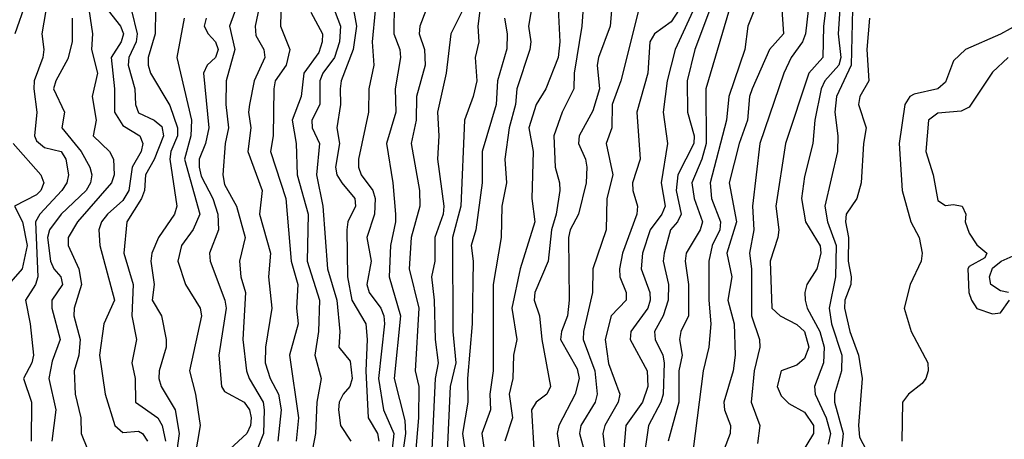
# Model space of a CAD drawing. Header units: metres. Extents: x -51132 to -49532, y -231222 to -229437.
# Tile 338 of 656: x -50965 to -50902, y -229578 to -229551. Entities that reach past the tile are written whole.
import ezdxf

# ---------------------------------------------------------------- set-up
doc = ezdxf.new("R2010")
doc.units = ezdxf.units.M
for name, color, linetype in [('CONTOUR_HALF', 8, 'Continuous'), ('CONTOUR_INDEX', 1, 'Continuous'), ('CONTOUR_INTER', 3, 'Continuous')]:
    doc.layers.add(name, color=color, linetype=linetype)

msp = doc.modelspace()

# ---------------------------------------------------------------- linework, layer by layer
at = {"layer": 'CONTOUR_HALF'}
for points, elevation in [([(-50912.136, -229547.759), (-50912.432, -229552.259), (-50912.271, -229553.759), (-50912.389, -229554.259), (-50913.293, -229555.259), (-50913.509, -229555.759), (-50913.926, -229557.759), (-50914.044, -229559.259), (-50914.58, -229561.35), (-50914.785, -229562.759), (-50914.516, -229564.259), (-50913.58, -229565.782), (-50913.544, -229566.259), (-50913.787, -229567.259), (-50914.425, -229568.259), (-50914.565, -229568.759), (-50914.541, -229569.259), (-50914.415, -229569.759), (-50913.599, -229571.259), (-50913.321, -229572.259), (-50913.368, -229573.259), (-50913.955, -229574.759), (-50913.91, -229575.259), (-50913.195, -229576.759), (-50912.923, -229577.759), (-50913.08, -229578.436)], 9.5), ([(-50930.348, -229549.759), (-50930.184, -229552.759), (-50930.294, -229553.759), (-50931.084, -229555.759), (-50931.701, -229556.759), (-50932.164, -229558.259), (-50931.887, -229559.759), (-50931.981, -229562.759), (-50931.798, -229564.259), (-50932.731, -229567.259), (-50933.259, -229569.759), (-50932.939, -229571.759), (-50933.143, -229572.759), (-50933.2, -229574.259), (-50933.429, -229575.259), (-50933.221, -229576.759), (-50933.713, -229578.259)], 15.5), ([(-50917.413, -229549.759), (-50918.209, -229551.759), (-50918.386, -229553.259), (-50919.406, -229556.259), (-50919.564, -229557.759), (-50920.609, -229561.759), (-50920.509, -229562.759), (-50919.938, -229564.259), (-50919.988, -229564.759), (-50920.476, -229565.759), (-50920.691, -229566.759), (-50920.697, -229569.259), (-50920.568, -229570.759), (-50920.691, -229572.259), (-50921.047, -229573.759), (-50921.689, -229578.759)], 11.5), ([(-50964.263, -229550.259), (-50964.966, -229552.259)], 26.5), ([(-50949.318, -229550.259), (-50949.639, -229551.759), (-50949.58, -229552.349), (-50949.078, -229553.259), (-50949.019, -229553.759), (-50949.698, -229555.259), (-50950.003, -229556.759), (-50950.062, -229557.259), (-50949.906, -229558.259), (-50950.092, -229559.759), (-50949.195, -229562.259), (-50949.345, -229563.759), (-50948.646, -229566.259), (-50948.773, -229567.759), (-50948.574, -229569.759), (-50948.969, -229572.259), (-50948.986, -229573.259), (-50948.672, -229574.259), (-50948.142, -229575.259), (-50947.963, -229576.259), (-50948.188, -229578.259)], 21.5), ([(-50943.448, -229550.259), (-50943.175, -229551.759), (-50943.385, -229553.259), (-50944.149, -229555.259), (-50944.209, -229555.759), (-50944.183, -229556.759), (-50944.424, -229558.259), (-50944.241, -229559.259), (-50944.506, -229560.759), (-50944.411, -229561.259), (-50944.107, -229561.759), (-50943.277, -229562.759), (-50943.231, -229563.259), (-50943.71, -229564.259), (-50943.79, -229564.759), (-50943.743, -229567.759), (-50943.455, -229569.259), (-50942.563, -229570.759), (-50942.486, -229571.759), (-50942.573, -229573.759), (-50942.419, -229576.759), (-50941.829, -229577.759), (-50941.749, -229578.259)], 19.5), ([(-50940.754, -229550.259), (-50940.784, -229552.259), (-50940.398, -229553.259), (-50940.362, -229553.759), (-50940.706, -229555.759), (-50940.664, -229557.259), (-50941.259, -229559.259), (-50940.857, -229561.759), (-50940.686, -229563.759), (-50940.679, -229564.259), (-50940.99, -229565.759), (-50941.079, -229567.759), (-50940.351, -229570.259), (-50940.766, -229574.259), (-50940.08, -229576.938), (-50940.031, -229577.759), (-50940.248, -229579.259)], 18.5), ([(-50926.863, -229550.259), (-50926.991, -229551.759), (-50927.733, -229553.759), (-50927.803, -229554.259), (-50927.669, -229555.759), (-50928.08, -229557.171), (-50928.97, -229558.759), (-50928.994, -229559.259), (-50928.549, -229560.259), (-50928.473, -229560.759), (-50928.522, -229561.759), (-50928.996, -229563.759), (-50929.526, -229564.759), (-50929.641, -229565.259), (-50929.592, -229569.259), (-50929.698, -229570.259), (-50930.084, -229571.259), (-50930.141, -229571.759), (-50929.08, -229573.634), (-50928.958, -229574.259), (-50929.224, -229575.259), (-50930.267, -229577.259), (-50930.367, -229577.759), (-50930.221, -229578.759)], 14.5), ([(-50920.461, -229550.259), (-50921.583, -229553.259), (-50922.071, -229555.259), (-50922.052, -229557.259), (-50921.633, -229558.759), (-50921.64, -229559.259), (-50922.657, -229561.259), (-50922.774, -229562.259), (-50922.452, -229563.759), (-50922.685, -229564.259), (-50923.136, -229564.759), (-50923.537, -229566.259), (-50923.61, -229566.759), (-50923.265, -229568.259), (-50923.277, -229569.259), (-50923.592, -229570.259), (-50924.149, -229571.259), (-50924.101, -229571.759), (-50923.62, -229572.759), (-50923.541, -229573.259), (-50923.608, -229575.259), (-50923.748, -229575.759), (-50924.537, -229577.259), (-50924.901, -229579.759)], 12.5), ([(-50961.308, -229551.259), (-50961.316, -229552.759), (-50961.58, -229553.847), (-50962.356, -229555.259), (-50962.508, -229555.759), (-50961.805, -229557.259), (-50961.976, -229558.259), (-50960.741, -229559.759), (-50960.184, -229560.759), (-50960.043, -229561.259), (-50960.142, -229561.759), (-50960.416, -229562.259), (-50962.009, -229563.759), (-50962.748, -229564.759), (-50962.876, -229565.259), (-50962.693, -229566.759), (-50962.487, -229567.259), (-50962.033, -229567.759), (-50961.929, -229568.259), (-50962.601, -229569.259), (-50962.602, -229569.759), (-50962.065, -229571.759), (-50962.58, -229573.153), (-50962.8, -229574.259), (-50962.354, -229576.259), (-50962.611, -229578.259)], 25.5), ([(-50959.019, -229550.759), (-50958.215, -229551.759), (-50958.027, -229552.259), (-50958.174, -229552.759), (-50958.828, -229553.759), (-50958.607, -229555.759), (-50958.603, -229557.259), (-50958.08, -229558.105), (-50957, -229558.759), (-50956.791, -229559.259), (-50956.901, -229559.759), (-50957.481, -229560.759), (-50957.701, -229562.259), (-50958.08, -229562.888), (-50959.049, -229563.759), (-50959.426, -229564.259), (-50959.601, -229564.759), (-50959.549, -229565.759), (-50958.614, -229569.259), (-50959.29, -229570.759), (-50959.573, -229572.759), (-50959.192, -229575.259), (-50958.592, -229577.259), (-50958.08, -229577.692), (-50957.08, -229577.62), (-50956.827, -229577.759), (-50956.511, -229578.259)], 24.5), ([(-50955.989, -229550.759), (-50956.007, -229552.259), (-50956.46, -229553.759), (-50956.465, -229554.259), (-50956.307, -229554.759), (-50955.08, -229556.836), (-50954.588, -229558.259), (-50954.589, -229558.759), (-50955.014, -229559.759), (-50955.07, -229560.259), (-50954.639, -229563.259), (-50954.782, -229563.759), (-50955.806, -229565.259), (-50956.23, -229566.259), (-50956.294, -229566.759), (-50956.081, -229568.259), (-50956.198, -229569.259), (-50955.599, -229570.259), (-50955.304, -229571.759), (-50955.314, -229572.259), (-50955.762, -229573.759), (-50955.783, -229574.259), (-50955.63, -229574.759), (-50954.738, -229576.259), (-50954.491, -229577.759), (-50954.83, -229580.259)], 23.5), ([(-50952.765, -229551.259), (-50952.881, -229551.759), (-50952.636, -229552.259), (-50952.164, -229552.759), (-50951.997, -229553.259), (-50952.171, -229553.759), (-50952.687, -229554.259), (-50952.929, -229554.759), (-50952.596, -229558.259), (-50952.798, -229559.259), (-50953.196, -229560.259), (-50953.214, -229560.759), (-50953.08, -229561.344), (-50952.335, -229562.759), (-50952.017, -229563.759), (-50951.982, -229564.759), (-50952.537, -229566.259), (-50952.5, -229566.759), (-50951.561, -229569.259), (-50951.491, -229569.759), (-50951.946, -229572.759), (-50951.781, -229574.759), (-50951.58, -229575.077), (-50950.341, -229575.759), (-50949.993, -229576.259), (-50949.894, -229576.759), (-50949.921, -229577.259), (-50950.154, -229577.759), (-50951.778, -229579.259)], 22.5), ([(-50946.08, -229550.862), (-50945.337, -229552.259), (-50945.348, -229552.759), (-50945.58, -229553.444), (-50946.532, -229554.759), (-50946.694, -229556.259), (-50947.27, -229557.759), (-50947.013, -229559.259), (-50946.943, -229561.259), (-50946.259, -229563.759), (-50946.311, -229566.759), (-50945.537, -229569.259), (-50945.593, -229571.259), (-50945.825, -229572.759), (-50945.423, -229574.259), (-50945.7, -229575.759), (-50945.779, -229577.759), (-50946.161, -229579.759)], 20.5), ([(-50936.408, -229550.759), (-50937.148, -229552.259), (-50937.448, -229554.759), (-50937.999, -229557.259), (-50937.907, -229558.759), (-50937.994, -229560.259), (-50937.595, -229563.259), (-50937.642, -229563.759), (-50938.171, -229565.259), (-50938.169, -229566.759), (-50938.389, -229567.759), (-50938.201, -229569.259), (-50938.152, -229571.759), (-50937.952, -229573.259), (-50938.142, -229574.259), (-50938.386, -229579.259)], 17.5), ([(-50933.722, -229551.259), (-50933.549, -229552.259), (-50933.58, -229553.214), (-50934.179, -229555.259), (-50934.263, -229556.759), (-50935.145, -229559.759), (-50935.148, -229561.759), (-50935.553, -229564.759), (-50935.846, -229565.759), (-50935.717, -229566.759), (-50935.793, -229570.759), (-50936.074, -229574.259), (-50936.063, -229575.759), (-50936.396, -229577.759), (-50936.11, -229579.759)], 16.5), ([(-50922.58, -229550.703), (-50923.08, -229551.487), (-50924.161, -229552.259), (-50924.448, -229552.759), (-50924.584, -229554.759), (-50925.289, -229557.259), (-50925.064, -229560.259), (-50925.557, -229561.759), (-50925.537, -229562.259), (-50925.232, -229563.259), (-50925.276, -229563.759), (-50926.197, -229566.259), (-50926.388, -229567.259), (-50926.362, -229567.759), (-50925.968, -229568.759), (-50925.96, -229569.259), (-50926.913, -229570.259), (-50927.294, -229571.759), (-50927.08, -229573.288), (-50926.366, -229575.259), (-50926.469, -229575.759), (-50927.327, -229577.259), (-50927.44, -229577.759), (-50927.156, -229580.259)], 13.5), ([(-50914.355, -229550.759), (-50914.524, -229552.259), (-50914.709, -229552.759), (-50915.426, -229553.759), (-50915.911, -229554.759), (-50917.432, -229559.259), (-50917.908, -229563.259), (-50917.825, -229564.759), (-50918.098, -229566.259), (-50917.975, -229567.259), (-50917.965, -229570.259), (-50917.456, -229571.759), (-50917.44, -229572.259), (-50917.799, -229573.759), (-50917.996, -229575.759), (-50917.429, -229577.259), (-50917.58, -229578.397)], 10.5), ([(-50910.435, -229551.259), (-50910.615, -229553.259), (-50910.47, -229555.259), (-50911.053, -229556.259), (-50911.141, -229556.759), (-50910.639, -229558.259), (-50910.823, -229559.259), (-50910.96, -229561.759), (-50911.237, -229562.759), (-50911.923, -229563.759), (-50911.965, -229564.259), (-50911.784, -229565.259), (-50911.79, -229566.759), (-50911.616, -229567.759), (-50911.631, -229568.259), (-50912.02, -229569.259), (-50912.026, -229569.759), (-50911.694, -229571.259), (-50911.141, -229572.759), (-50910.914, -229574.259), (-50911.132, -229577.259), (-50911.08, -229577.999), (-50910.409, -229579.259)], 8.5), ([(-50901.58, -229553.758), (-50902.58, -229554.699), (-50904.08, -229556.928), (-50904.58, -229557.182), (-50906.08, -229557.307), (-50906.67, -229557.759), (-50906.834, -229559.759), (-50906.375, -229561.259), (-50906.08, -229562.891), (-50905.58, -229563.202), (-50905.08, -229563.135), (-50904.513, -229563.259), (-50904.289, -229563.759), (-50904.322, -229564.259), (-50904.08, -229564.972), (-50903.58, -229565.723), (-50902.951, -229566.259), (-50903.08, -229566.543), (-50904.08, -229567.099), (-50904.154, -229567.259), (-50904.101, -229568.759), (-50903.938, -229569.259), (-50903.58, -229569.777), (-50902.58, -229570.129), (-50902.08, -229570.05), (-50901.512, -229569.259)], 7.5), ([(-50965.068, -229559.259), (-50963.298, -229561.259), (-50963.115, -229561.759), (-50963.298, -229562.259), (-50963.58, -229562.519), (-50964.98, -229563.259), (-50964.469, -229564.259), (-50964.172, -229565.759), (-50964.503, -229567.259), (-50965.364, -229568.259)], 26.5), ([(-50901.563, -229568.759), (-50902.08, -229568.658), (-50902.687, -229568.259), (-50902.787, -229567.759), (-50902.58, -229567.203), (-50902.039, -229566.759), (-50901.08, -229566.328)], 7.5)]:
    msp.add_lwpolyline(points, dxfattribs=dict(at, elevation=elevation))
at = {"layer": 'CONTOUR_INDEX'}
for points, elevation in [([(-50960.311, -229550.259), (-50960.005, -229552.259), (-50960.068, -229553.259), (-50959.692, -229554.759), (-50960.038, -229556.259), (-50959.767, -229557.759), (-50959.96, -229558.759), (-50958.923, -229559.759), (-50958.68, -229560.259), (-50958.626, -229561.259), (-50958.794, -229561.759), (-50960.964, -229564.259), (-50961.57, -229565.259), (-50961.562, -229565.759), (-50960.878, -229567.259), (-50960.703, -229568.259), (-50961.17, -229569.759), (-50961.195, -229570.259), (-50960.79, -229571.759), (-50960.887, -229572.759), (-50961.172, -229573.759), (-50961.111, -229575.259), (-50960.752, -229576.759), (-50960.724, -229577.759), (-50960.324, -229578.759)], 25), ([(-50944.77, -229550.259), (-50944.194, -229551.759), (-50944.246, -229552.759), (-50944.563, -229553.759), (-50945.308, -229554.759), (-50945.506, -229555.259), (-50945.516, -229556.759), (-50946.021, -229557.759), (-50946, -229558.259), (-50945.522, -229559.259), (-50945.718, -229561.259), (-50945.306, -229563.259), (-50945.017, -229567.259), (-50944.429, -229569.259), (-50944.225, -229571.259), (-50944.303, -229572.259), (-50943.58, -229573.146), (-50943.44, -229574.259), (-50943.583, -229574.759), (-50944.026, -229575.259), (-50944.271, -229575.759), (-50944.318, -229576.259), (-50944.189, -229577.259), (-50943.537, -229578.259)], 20), ([(-50928.683, -229550.259), (-50928.792, -229551.759), (-50929.279, -229554.759), (-50929.31, -229555.759), (-50930.049, -229557.259), (-50930.573, -229558.759), (-50930.482, -229560.759), (-50930.206, -229561.759), (-50930.203, -229562.259), (-50930.419, -229563.759), (-50930.724, -229564.759), (-50930.93, -229566.759), (-50931.789, -229568.759), (-50931.823, -229569.259), (-50931.485, -229570.259), (-50931.332, -229571.759), (-50930.782, -229574.759), (-50931.03, -229575.259), (-50931.713, -229575.759), (-50932.003, -229576.259), (-50931.846, -229578.759)], 15), ([(-50913.187, -229550.259), (-50913.373, -229551.759), (-50913.412, -229553.759), (-50914.3, -229554.759), (-50915.789, -229559.259), (-50916.417, -229563.259), (-50916.216, -229564.759), (-50916.278, -229565.259), (-50916.767, -229566.759), (-50916.669, -229569.759), (-50916.137, -229570.259), (-50915.08, -229570.814), (-50914.58, -229571.259), (-50914.31, -229572.259), (-50914.58, -229572.983), (-50915.08, -229573.4), (-50916.08, -229573.751), (-50916.317, -229574.759), (-50916.08, -229575.363), (-50915.58, -229575.843), (-50914.58, -229576.39), (-50914.009, -229577.259), (-50914.018, -229577.759), (-50915.22, -229579.759)], 10)]:
    msp.add_lwpolyline(points, dxfattribs=dict(at, elevation=elevation))
at = {"layer": 'CONTOUR_INTER'}
for points, elevation in [([(-50918.361, -229547.259), (-50920.872, -229555.759), (-50920.863, -229559.259), (-50921.138, -229560.259), (-50921.766, -229561.759), (-50921.628, -229562.759), (-50921.089, -229564.259), (-50921.239, -229564.759), (-50922.127, -229566.259), (-50922.194, -229566.759), (-50921.993, -229568.259), (-50921.993, -229570.259), (-50922.474, -229571.259), (-50922.553, -229571.759), (-50922.393, -229572.759), (-50922.592, -229573.759), (-50922.607, -229575.759), (-50923.278, -229578.259)], 12), ([(-50962.651, -229548.759), (-50963.248, -229552.259), (-50963.117, -229553.259), (-50963.173, -229553.759), (-50963.723, -229555.259), (-50963.754, -229555.759), (-50963.556, -229557.259), (-50963.705, -229558.759), (-50963.58, -229559.077), (-50963.08, -229559.503), (-50962.016, -229559.759), (-50961.703, -229560.259), (-50961.535, -229561.259), (-50961.653, -229561.759), (-50961.966, -229562.259), (-50963.362, -229563.759), (-50963.653, -229564.259), (-50963.505, -229567.759), (-50963.641, -229568.259), (-50964.289, -229569.259), (-50963.987, -229570.759), (-50963.784, -229572.759), (-50963.877, -229573.259), (-50964.415, -229574.259), (-50963.894, -229575.759), (-50963.932, -229578.259)], 26), ([(-50947.924, -229548.259), (-50948.007, -229551.759), (-50947.421, -229553.259), (-50947.651, -229554.259), (-50948.351, -229555.259), (-50948.449, -229555.759), (-50948.492, -229558.759), (-50948.657, -229559.759), (-50947.669, -229562.759), (-50947.331, -229566.759), (-50946.9, -229568.259), (-50947.001, -229569.759), (-50946.886, -229570.759), (-50947.432, -229572.759), (-50946.866, -229576.759), (-50947.022, -229578.259)], 21), ([(-50931.68, -229548.759), (-50932.194, -229551.759), (-50932.049, -229552.759), (-50932.118, -229553.259), (-50932.934, -229555.759), (-50933.021, -229556.759), (-50933.433, -229558.259), (-50933.703, -229560.259), (-50933.602, -229561.759), (-50933.901, -229563.259), (-50933.933, -229565.259), (-50934.437, -229568.259), (-50934.448, -229573.759), (-50934.659, -229575.259), (-50934.621, -229576.259), (-50935.173, -229577.759), (-50934.958, -229579.259)], 16), ([(-50935.113, -229549.259), (-50935.428, -229551.759), (-50935.368, -229552.759), (-50935.585, -229553.759), (-50935.499, -229555.259), (-50935.714, -229556.259), (-50936.277, -229557.759), (-50936.509, -229563.259), (-50937.038, -229565.259), (-50937.012, -229571.259), (-50936.823, -229573.259), (-50937.182, -229574.759), (-50937.487, -229581.259)], 17), ([(-50916.089, -229549.759), (-50915.927, -229552.259), (-50916.82, -229553.259), (-50917.929, -229555.759), (-50918.088, -229556.259), (-50918.215, -229557.759), (-50918.749, -229559.259), (-50919.392, -229561.759), (-50918.923, -229564.259), (-50919.542, -229566.259), (-50919.227, -229567.759), (-50919.465, -229569.259), (-50919.075, -229570.759), (-50919.009, -229572.759), (-50919.14, -229573.759), (-50919.726, -229575.759), (-50919.695, -229576.259), (-50919.31, -229577.259), (-50919.32, -229577.759), (-50919.712, -229578.759)], 11), ([(-50911.506, -229549.759), (-50911.596, -229554.259), (-50912.55, -229556.259), (-50912.65, -229557.259), (-50912.453, -229558.759), (-50912.485, -229559.759), (-50913.285, -229563.259), (-50913.122, -229564.259), (-50912.561, -229565.759), (-50912.608, -229567.759), (-50913.019, -229569.759), (-50912.856, -229570.759), (-50912.197, -229572.759), (-50912.224, -229573.759), (-50912.673, -229575.259), (-50912.676, -229575.759), (-50912.107, -229577.759), (-50912.232, -229578.759)], 9), ([(-50950.718, -229550.259), (-50951.276, -229551.759), (-50950.934, -229553.259), (-50951.478, -229555.259), (-50951.51, -229556.759), (-50951.333, -229558.259), (-50951.542, -229559.259), (-50951.705, -229561.259), (-50951.58, -229561.869), (-50950.816, -229563.259), (-50950.276, -229565.259), (-50950.626, -229566.759), (-50950.54, -229567.759), (-50950.24, -229568.759), (-50950.413, -229571.759), (-50950.191, -229573.759), (-50950.016, -229574.259), (-50949.119, -229575.759), (-50949.059, -229576.259), (-50949.105, -229577.759), (-50950.479, -229581.259)], 22), ([(-50921.457, -229550.259), (-50922.825, -229553.259), (-50923.343, -229555.259), (-50923.602, -229557.259), (-50923.315, -229559.259), (-50923.737, -229561.759), (-50923.482, -229563.259), (-50923.68, -229563.759), (-50924.422, -229564.759), (-50924.909, -229566.259), (-50925.01, -229567.259), (-50924.453, -229568.759), (-50924.428, -229569.259), (-50924.579, -229569.759), (-50925.656, -229571.259), (-50925.703, -229571.759), (-50924.621, -229573.759), (-50924.586, -229574.759), (-50924.923, -229575.759), (-50925.986, -229577.259), (-50926.163, -229579.259)], 13), ([(-50957.524, -229550.759), (-50957.165, -229552.259), (-50957.235, -229552.759), (-50957.692, -229553.759), (-50957.725, -229554.259), (-50957.312, -229555.759), (-50957.271, -229556.759), (-50957.08, -229557.287), (-50956.08, -229557.768), (-50955.58, -229558.16), (-50955.471, -229558.759), (-50956.08, -229560.272), (-50956.634, -229561.259), (-50956.696, -229562.259), (-50956.874, -229562.759), (-50957.828, -229564.259), (-50958.004, -229566.259), (-50957.421, -229568.259), (-50957.501, -229570.259), (-50957.197, -229571.759), (-50957.505, -229573.259), (-50957.296, -229574.259), (-50957.258, -229575.759), (-50955.852, -229576.759), (-50955.558, -229577.259), (-50955.363, -229578.259)], 24), ([(-50954.163, -229551.259), (-50954.64, -229553.759), (-50953.704, -229557.759), (-50953.745, -229558.759), (-50954.142, -229560.259), (-50953.163, -229563.759), (-50953.58, -229564.74), (-50954.326, -229565.759), (-50954.574, -229566.759), (-50954.08, -229568.257), (-50953.134, -229569.759), (-50953.046, -229570.259), (-50953.814, -229573.759), (-50953.43, -229575.259), (-50953.15, -229577.259), (-50953.659, -229580.259)], 23), ([(-50941.981, -229550.759), (-50942.167, -229552.759), (-50942.068, -229554.259), (-50942.377, -229555.759), (-50942.41, -229557.259), (-50943.029, -229560.259), (-50943.043, -229560.759), (-50942.867, -229561.259), (-50942.126, -229562.259), (-50941.982, -229562.759), (-50942.016, -229563.759), (-50942.516, -229565.259), (-50942.235, -229566.759), (-50942.503, -229568.259), (-50942.364, -229568.759), (-50941.604, -229569.759), (-50941.419, -229570.259), (-50941.38, -229570.759), (-50941.764, -229574.259), (-50941.435, -229576.259), (-50940.779, -229577.759), (-50940.9, -229578.759)], 19), ([(-50938.751, -229550.759), (-50939.134, -229551.759), (-50939.174, -229552.259), (-50938.829, -229553.259), (-50938.785, -229554.259), (-50939.334, -229556.259), (-50939.35, -229557.759), (-50939.681, -229559.259), (-50939.146, -229562.259), (-50939.12, -229563.259), (-50939.674, -229565.259), (-50939.803, -229567.259), (-50939.181, -229569.759), (-50939.426, -229573.759), (-50939.18, -229574.759), (-50939.215, -229576.759), (-50939.434, -229579.259)], 18), ([(-50925.183, -229550.759), (-50926.312, -229555.259), (-50926.849, -229556.759), (-50926.871, -229558.259), (-50927.246, -229559.259), (-50926.82, -229561.259), (-50927.188, -229562.759), (-50927.231, -229564.759), (-50928.08, -229567.256), (-50928.111, -229568.759), (-50928.689, -229571.259), (-50928.704, -229571.759), (-50927.961, -229573.759), (-50927.816, -229575.259), (-50927.935, -229575.759), (-50928.848, -229577.259), (-50928.946, -229577.759), (-50928.536, -229579.259)], 14), ([(-50900.226, -229551.259), (-50902.08, -229552.284), (-50904.311, -229553.259), (-50905.08, -229553.983), (-50905.58, -229555.341), (-50906.08, -229555.771), (-50907.58, -229556.1), (-50907.856, -229556.259), (-50908.18, -229556.759), (-50908.535, -229559.259), (-50908.361, -229562.259), (-50907.802, -229564.259), (-50907.269, -229565.259), (-50907.086, -229566.259), (-50907.135, -229566.759), (-50907.844, -229568.259), (-50908.224, -229569.759), (-50907.781, -229571.259), (-50906.708, -229573.259), (-50906.701, -229573.759), (-50906.843, -229574.259), (-50907.08, -229574.572), (-50907.952, -229575.259), (-50908.338, -229575.759), (-50908.364, -229578.259)], 8)]:
    msp.add_lwpolyline(points, dxfattribs=dict(at, elevation=elevation))

doc.saveas('drawing.dxf')
